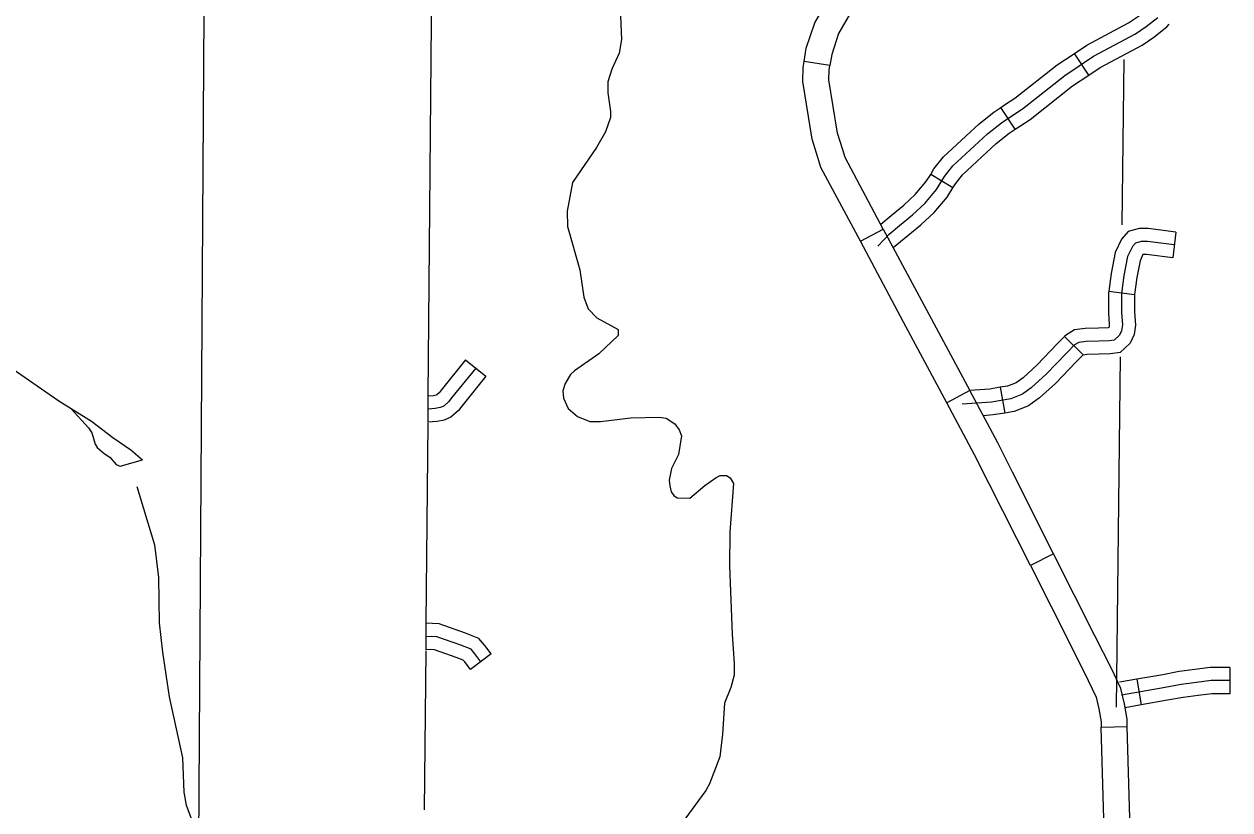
# Model space of a CAD drawing. Extents: x 1374139 to 1377472, y 1168351 to 1170484.
# Drawn here: x 1375795.8 to 1375934.7, y 1168776.8 to 1168867.4 of the extents above; entities that cross this region are included whole.
import ezdxf

# ---------------------------------------------------------------- set-up
doc = ezdxf.new("R2010")
doc.units = 0
doc.layers.add('Default', color=7, linetype='Continuous')

msp = doc.modelspace()

# ---------------------------------------------------------------- linework, layer by layer
at = {"layer": 'Default'}
for p, q in [((1375888.64, 1168862.6), (1375885.68, 1168863.06)), ((1375885.68, 1168863.06), (1375885.68, 1168863.06)), ((1375918.46, 1168861.51), (1375916.8, 1168864.01)), ((1375909.96, 1168855.26), (1375908.31, 1168857.76)), ((1375902.79, 1168848.5), (1375900.24, 1168850.07)), ((1375892.14, 1168842.36), (1375894.78, 1168843.77)), ((1375894.78, 1168843.77), (1375894.78, 1168843.77)), ((1375928.48, 1168843.42), (1375928.11, 1168840.44)), ((1375920.75, 1168836.6), (1375923.73, 1168836.23)), ((1375915.67, 1168831.38), (1375917.79, 1168829.26)), ((1375846.67, 1168828.69), (1375849, 1168826.8)), ((1375908.26, 1168825.53), (1375908.77, 1168822.57)), ((1375904.74, 1168825.15), (1375902.09, 1168823.73)), ((1375914.4, 1168806.33), (1375911.72, 1168804.98)), ((1375849.63, 1168794.81), (1375847.24, 1168793)), ((1375934.7, 1168793.23), (1375934.7, 1168790.23)), ((1375923.99, 1168791.9), (1375924.5, 1168788.94)), ((1375919.88, 1168786.37), (1375922.87, 1168786.45))]:
    msp.add_line(p, q, dxfattribs=at)
for points in [[(1375819.99, 1169405.78), (1375815.15, 1168653.79)], [(1375896.57, 1168981.45), (1375896.18, 1168902.74), (1375843.04, 1168902.71), (1375842.8, 1168876.27), (1375842.34, 1168824.54)], [(1375885.68, 1168863.06), (1375885.91, 1168864.59), (1375886.89, 1168867.51), (1375890.11, 1168873.14)], [(1375892.71, 1168871.65), (1375889.64, 1168866.28), (1375888.84, 1168863.89), (1375888.64, 1168862.6)], [(1375864.48, 1168869.25), (1375864.65, 1168865.62), (1375864.37, 1168864.05), (1375863.52, 1168862.19), (1375863.07, 1168860.71), (1375863.04, 1168859.48), (1375863.38, 1168857.31), (1375863.37, 1168856.62), (1375862.78, 1168854.96), (1375861.76, 1168853.15), (1375859, 1168849.13), (1375858.36, 1168845.82), (1375858.41, 1168844.06), (1375859.83, 1168839.08), (1375860.31, 1168835.92), (1375860.79, 1168834.57), (1375861.79, 1168833.53), (1375864.24, 1168832.2), (1375864.24, 1168831.5), (1375862.03, 1168829.38), (1375859.2, 1168827.44), (1375858.75, 1168826.99), (1375858.16, 1168825.97), (1375857.86, 1168825.12), (1375857.96, 1168824.28), (1375858.47, 1168823.09), (1375859.56, 1168822.15), (1375860.99, 1168821.61), (1375862.21, 1168821.58), (1375865.7, 1168822.02), (1375868.96, 1168822.1), (1375869.78, 1168821.96), (1375870.76, 1168821.33), (1375871.29, 1168820.64), (1375871.53, 1168819.94), (1375871.19, 1168817.78), (1375870.39, 1168816.16), (1375870.12, 1168814.83), (1375870.18, 1168814.17), (1375870.37, 1168813.47), (1375870.66, 1168813.08), (1375871.03, 1168812.8), (1375872.51, 1168812.76), (1375874.23, 1168814.23), (1375875.53, 1168815.14), (1375875.99, 1168815.35), (1375876.71, 1168815.35), (1375877.13, 1168815.1), (1375877.53, 1168814.45), (1375877.09, 1168808.84), (1375877.07, 1168804.97), (1375877.38, 1168797.07), (1375877.61, 1168793.68)], [(1375916.8, 1168864.01), (1375918.23, 1168864.96), (1375923.03, 1168867.54), (1375924.16, 1168868.3), (1375925.34, 1168869.24), (1375925.4, 1168869.31)], [(1375894.14, 1168841.8), (1375895.44, 1168843.17), (1375896.66, 1168844.18), (1375898.13, 1168845.4), (1375899.55, 1168846.72), (1375900.92, 1168848.31), (1375901.85, 1168849.84), (1375902.81, 1168851.05), (1375906.79, 1168854.75), (1375908.39, 1168856.02), (1375909.58, 1168856.8), (1375910.82, 1168857.61), (1375915.68, 1168861.47), (1375919, 1168863.67), (1375923.81, 1168866.25), (1375925.05, 1168867.09), (1375926.39, 1168868.16)], [(1375918.46, 1168861.51), (1375919.77, 1168862.38), (1375924.59, 1168864.97), (1375925.94, 1168865.88), (1375927.44, 1168867.07), (1375927.7, 1168867.38)], [(1375887.24, 1168852.02), (1375886.59, 1168854.13), (1375885.51, 1168860.78), (1375885.57, 1168862.37), (1375885.68, 1168863.06)], [(1375908.31, 1168857.76), (1375908.75, 1168858.06), (1375909.94, 1168858.83), (1375914.8, 1168862.68), (1375916.8, 1168864.01)], [(1375922.5, 1168863.31), (1375922.27, 1168844.27)], [(1375890.11, 1168852.9), (1375889.52, 1168854.81), (1375888.52, 1168860.96), (1375888.56, 1168862.08), (1375888.64, 1168862.6)], [(1375909.96, 1168855.26), (1375910.4, 1168855.55), (1375911.7, 1168856.4), (1375916.56, 1168860.25), (1375918.46, 1168861.51)], [(1375900.24, 1168850.07), (1375900.62, 1168850.7), (1375901.71, 1168852.07), (1375905.81, 1168855.89), (1375907.51, 1168857.23), (1375908.31, 1168857.76)], [(1375902.79, 1168848.5), (1375903.08, 1168848.97), (1375903.92, 1168850.03), (1375907.77, 1168853.61), (1375909.27, 1168854.8), (1375909.96, 1168855.26)], [(1375892.14, 1168842.36), (1375887.6, 1168850.85), (1375887.24, 1168852.02)], [(1375894.78, 1168843.77), (1375890.38, 1168852.01), (1375890.11, 1168852.9)], [(1375894.49, 1168844.33), (1375895.7, 1168845.34), (1375897.14, 1168846.53), (1375898.46, 1168847.76), (1375899.7, 1168849.2), (1375900.24, 1168850.07)], [(1375895.93, 1168841.63), (1375897.62, 1168843.03), (1375899.12, 1168844.27), (1375900.63, 1168845.68), (1375902.13, 1168847.43), (1375902.79, 1168848.5)], [(1375781.09, 1168846.98), (1375781.08, 1168845.54), (1375781.51, 1168843.93), (1375782.24, 1168842.64), (1375783.26, 1168841.54), (1375784.49, 1168839.77), (1375785.27, 1168838.3), (1375786.39, 1168836.52), (1375787.69, 1168834.85), (1375789.26, 1168833.1), (1375791.82, 1168829.65), (1375793.94, 1168828.06), (1375799.83, 1168823.97), (1375803.58, 1168821.62), (1375806.03, 1168819.73), (1375808.11, 1168818.34), (1375809.48, 1168817.17)], [(1375894.78, 1168843.77), (1375899.76, 1168834.46)], [(1375928.48, 1168843.42), (1375925.29, 1168843.82), (1375924.27, 1168843.82), (1375923, 1168843.48), (1375922.22, 1168842.6), (1375921.49, 1168841.08), (1375921.01, 1168838.64), (1375920.75, 1168836.6)], [(1375897.12, 1168833.05), (1375892.14, 1168842.36)], [(1375928.29, 1168841.93), (1375925.2, 1168842.32), (1375924.47, 1168842.32), (1375923.82, 1168842.15), (1375923.48, 1168841.76), (1375922.92, 1168840.6), (1375922.49, 1168838.41), (1375922.23, 1168836.34), (1375922.23, 1168834.15), (1375922.32, 1168832.73), (1375922.23, 1168832.04), (1375921.98, 1168831.53), (1375921.37, 1168830.97), (1375920.81, 1168830.88), (1375919.61, 1168830.84), (1375918.15, 1168830.8), (1375917.29, 1168830.71), (1375916.82, 1168830.41), (1375915.92, 1168829.51), (1375913.55, 1168827.05), (1375911.83, 1168825.46), (1375910.8, 1168824.73), (1375909.47, 1168824.22), (1375907.23, 1168823.83), (1375903.88, 1168823.58)], [(1375928.11, 1168840.44), (1375925.1, 1168840.82), (1375924.69, 1168840.82), (1375924.36, 1168840.12), (1375923.97, 1168838.17), (1375923.73, 1168836.23)], [(1375920.75, 1168836.6), (1375920.73, 1168836.44), (1375920.73, 1168834.1), (1375920.81, 1168832.78), (1375920.78, 1168832.48), (1375920.76, 1168832.44), (1375920.69, 1168832.38), (1375920.67, 1168832.38), (1375919.56, 1168832.34), (1375918.05, 1168832.29), (1375916.79, 1168832.17), (1375915.87, 1168831.59), (1375915.67, 1168831.38)], [(1375923.73, 1168836.25), (1375923.73, 1168834.19), (1375923.82, 1168832.68), (1375923.69, 1168831.6), (1375923.2, 1168830.61), (1375922.06, 1168829.56), (1375920.96, 1168829.39), (1375919.66, 1168829.34), (1375918.25, 1168829.3), (1375917.8, 1168829.25), (1375917.76, 1168829.23), (1375917.79, 1168829.26)], [(1375899.76, 1168834.46), (1375904.74, 1168825.15)], [(1375902.09, 1168823.73), (1375897.12, 1168833.05)], [(1375915.67, 1168831.38), (1375914.85, 1168830.56), (1375912.5, 1168828.13), (1375910.89, 1168826.63), (1375910.09, 1168826.06), (1375909.07, 1168825.67), (1375908.26, 1168825.53)], [(1375846.67, 1168828.69), (1375843.87, 1168825.22), (1375843.62, 1168824.9), (1375843.36, 1168824.66), (1375843.29, 1168824.63), (1375842.97, 1168824.56), (1375842.34, 1168824.52), (1375842.31, 1168821.53)], [(1375917.79, 1168829.26), (1375916.99, 1168828.45), (1375914.6, 1168825.98), (1375912.78, 1168824.3), (1375911.52, 1168823.4), (1375909.87, 1168822.76), (1375908.77, 1168822.57)], [(1375922.08, 1168829.06), (1375921.59, 1168788.68)], [(1375847.84, 1168827.74), (1375845.05, 1168824.3), (1375844.74, 1168823.89), (1375844.18, 1168823.37), (1375843.74, 1168823.19), (1375843.19, 1168823.07), (1375842.78, 1168823.04), (1375842.32, 1168823.03)], [(1375849, 1168826.8), (1375846.23, 1168823.37), (1375845.85, 1168822.87), (1375844.99, 1168822.09), (1375844.2, 1168821.76), (1375843.4, 1168821.58), (1375842.85, 1168821.54), (1375842.31, 1168821.53)], [(1375908.26, 1168825.53), (1375907.05, 1168825.32), (1375904.74, 1168825.15)], [(1375909.65, 1168815.76), (1375907.96, 1168819.12), (1375904.74, 1168825.15)], [(1375801.29, 1168823.02), (1375803.26, 1168820.85), (1375803.64, 1168820.27), (1375804.03, 1168818.98), (1375804.24, 1168818.6), (1375805.04, 1168817.92), (1375805.71, 1168817.49), (1375806.43, 1168816.63), (1375806.89, 1168816.46), (1375809.48, 1168817.17)], [(1375906.97, 1168814.41), (1375905.3, 1168817.74), (1375902.09, 1168823.73)], [(1375842.31, 1168821.45), (1375842.11, 1168798.37)], [(1375908.77, 1168822.57), (1375907.42, 1168822.34), (1375906.29, 1168822.25)], [(1375914.4, 1168806.33), (1375909.65, 1168815.76)], [(1375911.72, 1168804.98), (1375906.97, 1168814.41)], [(1375808.83, 1168814.1), (1375810.84, 1168807.37), (1375811.29, 1168803.63), (1375811.38, 1168798.39), (1375811.75, 1168795.03), (1375812.54, 1168789.87), (1375814.07, 1168782.82), (1375814.21, 1168778.87), (1375814.49, 1168777.38), (1375816.14, 1168773)], [(1375919.15, 1168796.9), (1375914.4, 1168806.33)], [(1375911.72, 1168804.98), (1375916.48, 1168795.55)], [(1375849.63, 1168794.81), (1375848.9, 1168795.77), (1375848.2, 1168796.59), (1375846.65, 1168797.22), (1375844.84, 1168797.86), (1375843.64, 1168798.26), (1375842.11, 1168798.34), (1375842.08, 1168795.29)], [(1375848.44, 1168793.9), (1375847.74, 1168794.82), (1375847.3, 1168795.34), (1375846.12, 1168795.82), (1375844.35, 1168796.44), (1375843.36, 1168796.77), (1375842.7, 1168796.81), (1375842.09, 1168796.79)], [(1375922.87, 1168786.45), (1375922.85, 1168787.28), (1375922.57, 1168789.05), (1375922.15, 1168790.82), (1375921.09, 1168793.06), (1375919.15, 1168796.9)], [(1375842.08, 1168795.17), (1375841.91, 1168776.84)], [(1375847.24, 1168793), (1375846.57, 1168793.88), (1375846.39, 1168794.09), (1375845.59, 1168794.41), (1375843.87, 1168795.02), (1375843.08, 1168795.29), (1375842.68, 1168795.31), (1375842.08, 1168795.29)], [(1375916.48, 1168795.55), (1375918.39, 1168791.74), (1375919.31, 1168789.82), (1375919.62, 1168788.47), (1375919.86, 1168787), (1375919.88, 1168786.37)], [(1375877.61, 1168793.68), (1375877.6, 1168792.36), (1375877.22, 1168790.96), (1375876.5, 1168789.12), (1375876.27, 1168785.58), (1375875.94, 1168782.94), (1375874.77, 1168779.84), (1375874.35, 1168779.09), (1375869.52, 1168772.47)], [(1375934.7, 1168793.23), (1375932.44, 1168793.23), (1375930.68, 1168793.01), (1375928.86, 1168792.77), (1375926.96, 1168792.42), (1375923.99, 1168791.9)], [(1375923.99, 1168791.9), (1375921.98, 1168791.55)], [(1375934.7, 1168791.73), (1375932.53, 1168791.73), (1375930.87, 1168791.52), (1375929.1, 1168791.29), (1375927.23, 1168790.94), (1375922.23, 1168790.07)], [(1375934.7, 1168790.23), (1375932.63, 1168790.23), (1375931.06, 1168790.03), (1375929.33, 1168789.8), (1375927.5, 1168789.47), (1375924.5, 1168788.94)], [(1375924.5, 1168788.94), (1375922.64, 1168788.61)], [(1375920.17, 1168775.81), (1375919.88, 1168786.37)], [(1375923.17, 1168775.89), (1375922.87, 1168786.45)]]:
    msp.add_lwpolyline(points, dxfattribs=at)

doc.saveas('drawing.dxf')
